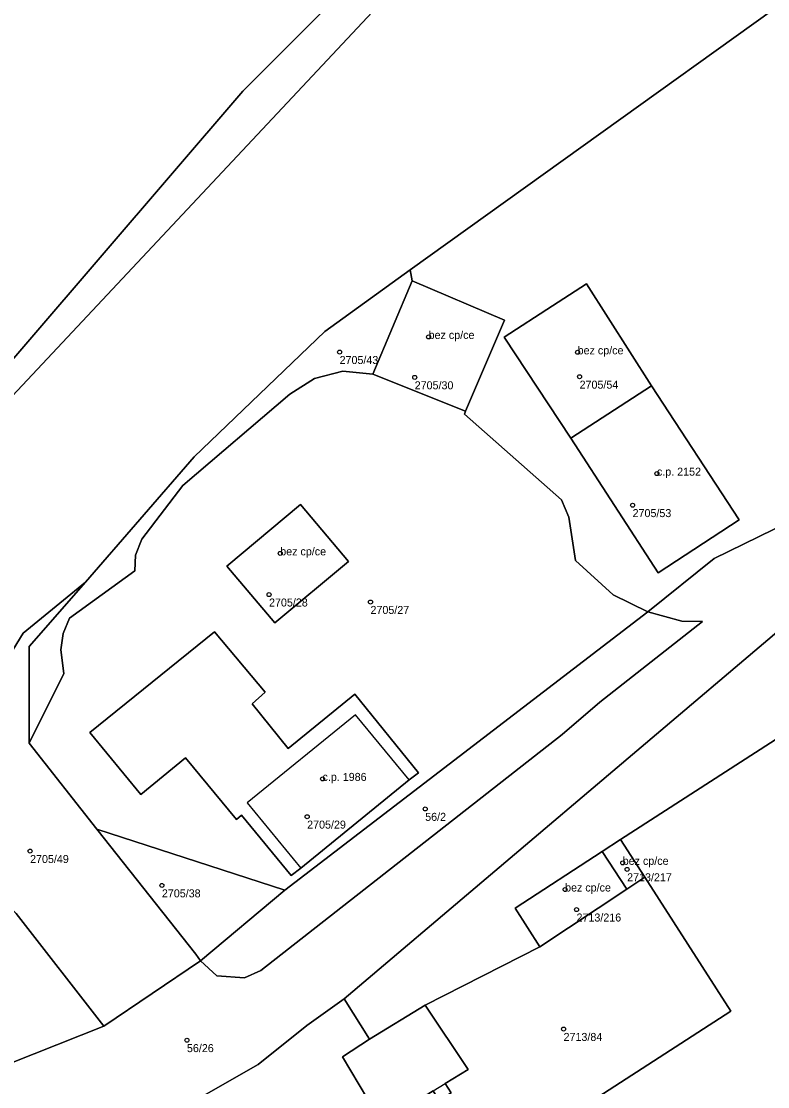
# Model space of a CAD drawing. Extents: x -878211 to -870363, y -1058464 to -1052522.
# Drawn here: x -873644.8 to -873551.6, y -1055002.7 to -1054869.6 of the extents above; entities that cross this region are included whole.
import ezdxf

# ---------------------------------------------------------------- set-up
doc = ezdxf.new("R2010")
doc.units = 0
for name, color, linetype in [('Definiční body', 7, 'Continuous'), ('Polygon budovy', 7, 'Continuous'), ('Polygon parcely', 7, 'Continuous')]:
    doc.layers.add(name, color=color, linetype=linetype)

msp = doc.modelspace()

# ---------------------------------------------------------------- linework, layer by layer
at = {"layer": 'Definiční body'}
for centre in [(-873593.98, -1054909.03994), (-873605.1, -1054910.92994), (-873575.37, -1054910.95994), (-873595.72, -1054914.08994), (-873575.13, -1054914.00994), (-873565.47, -1054926.11994), (-873568.51, -1054930.05994), (-873612.51, -1054936.07994), (-873613.91, -1054941.22994), (-873601.24, -1054942.15994), (-873607.23, -1054964.25994), (-873609.15, -1054968.97994), (-873594.41, -1054968.00994), (-873643.75, -1054973.27994), (-873569.74, -1054974.74994), (-873569.19, -1054975.55994), (-873627.29, -1054977.56994), (-873576.94, -1054978.07994), (-873575.51, -1054980.58994), (-873577.13, -1054995.50994), (-873624.16, -1054996.90994)]:
    msp.add_circle(centre, 0.25, dxfattribs=at)
at = {"layer": 'Polygon budovy'}
for points in [[(-873596.02, -1054902.02), (-873600.93, -1054913.67), (-873589.36, -1054918.3), (-873584.52, -1054906.94)], [(-873576.22, -1054921.7), (-873566.13, -1054915.14), (-873574.27, -1054902.39), (-873578.5, -1054905.14), (-873584.54, -1054909.08)], [(-873576.22, -1054921.7), (-873565.3, -1054938.52), (-873555.2, -1054931.91), (-873566.13, -1054915.14)], [(-873619.16, -1054937.66), (-873613.18, -1054944.77), (-873603.97, -1054937.08), (-873609.97, -1054929.97)], [(-873616.65, -1054967.25), (-873609.95, -1054975.42), (-873596.43, -1054964.38), (-873603.11, -1054956.25)], [(-873570.02, -1054971.85), (-873572.29, -1054973.32), (-873569.23, -1054978.04), (-873566.97, -1054976.55)], [(-873580.1, -1054985.24), (-873569.23, -1054978.04), (-873572.29, -1054973.32), (-873583.19, -1054980.39)], [(-873601.61, -1055004.22), (-873606.73, -1055007.59), (-873598.38, -1055020.43), (-873594.1, -1055017.72), (-873591.67, -1055016.19), (-873590.04, -1055015.16), (-873595.07, -1055007.38), (-873596.03, -1055005.91), (-873596.48, -1055005.13), (-873593.42, -1055003.25), (-873591.91, -1055002.32), (-873589.04, -1055000.57), (-873594.42, -1054992.54), (-873601.35, -1054996.76), (-873604.73, -1054998.99)]]:
    msp.add_lwpolyline(points, close=True, dxfattribs=at)
at = {"layer": 'Polygon parcely'}
for points in [[(-873349.65, -1054718.07), (-873369.58, -1054727.66), (-873391.48, -1054738.2), (-873402.03, -1054743.73), (-873468.63, -1054778.16), (-873539.82, -1054813.33), (-873581.91, -1054842.99), (-873617.18, -1054878.32), (-873652.87, -1054919.91), (-873657.15, -1054924.61), (-873662.85, -1054934.4), (-873580.41, -1054846.44), (-873522.11, -1054807.41), (-873444.04, -1054767.04), (-873385.62, -1054738.95), (-873347.87, -1054721.1)], [(-873468.63, -1054778.16), (-873473.82, -1054776.46), (-873535.49, -1054805.11), (-873573.79, -1054776.45), (-873594.36, -1054801.04), (-873603.18, -1054805.21), (-873641.99, -1054848.51), (-873652.97, -1054871.71), (-873651.42, -1054878.66), (-873662.09, -1054911.29), (-873662.67, -1054913.06), (-873652.87, -1054919.91), (-873617.18, -1054878.32), (-873581.91, -1054842.99), (-873539.82, -1054813.33)], [(-873493.02, -1054904.78), (-873527.08, -1054850.95), (-873596.27, -1054900.66), (-873596.02, -1054902.02), (-873584.52, -1054906.94), (-873589.36, -1054918.3), (-873589.51, -1054918.7), (-873577.39, -1054929.38), (-873576.48, -1054931.57), (-873575.63, -1054936.99), (-873570.92, -1054941.26), (-873566.61, -1054943.37), (-873558.33, -1054936.71)], [(-873623.24, -1054924.01), (-873636.83, -1054939.69), (-873643.88, -1054947.71), (-873643.87, -1054959.8), (-873639.54, -1054951.09), (-873639.92, -1054948.14), (-873639.61, -1054946.09), (-873638.81, -1054944.18), (-873630.68, -1054938.28), (-873630.58, -1054936.29), (-873629.79, -1054934.31), (-873624.68, -1054927.58), (-873611.33, -1054916.18), (-873608.22, -1054914.24), (-873604.7, -1054913.32), (-873600.93, -1054913.67), (-873596.02, -1054902.02), (-873596.27, -1054900.66), (-873606.95, -1054908.36)], [(-873600.93, -1054913.67), (-873589.36, -1054918.3), (-873584.52, -1054906.94), (-873596.02, -1054902.02)], [(-873576.22, -1054921.7), (-873584.54, -1054909.08), (-873578.5, -1054905.14), (-873574.27, -1054902.39), (-873566.13, -1054915.14), (-873555.2, -1054931.91), (-873565.3, -1054938.52)], [(-873566.13, -1054915.14), (-873574.27, -1054902.39), (-873578.5, -1054905.14), (-873584.54, -1054909.08), (-873576.22, -1054921.7)], [(-873472.97, -1054909.29), (-873549.71, -1054945.25), (-873604.53, -1054991.73), (-873601.35, -1054996.76), (-873594.42, -1054992.54), (-873580.1, -1054985.24), (-873583.19, -1054980.39), (-873572.29, -1054973.32), (-873570.02, -1054971.85), (-873541.92, -1054953.73), (-873486.2, -1054918.68), (-873483.42, -1054917.19), (-873473.19, -1054911.81), (-873471.48, -1054912.59), (-873472.17, -1054911.32)], [(-873600.93, -1054913.67), (-873604.7, -1054913.32), (-873608.22, -1054914.24), (-873611.33, -1054916.18), (-873624.68, -1054927.58), (-873629.79, -1054934.31), (-873630.58, -1054936.29), (-873630.68, -1054938.28), (-873638.81, -1054944.18), (-873639.61, -1054946.09), (-873639.92, -1054948.14), (-873639.54, -1054951.09), (-873643.87, -1054959.8), (-873635.41, -1054970.53), (-873611.92, -1054978.17), (-873566.61, -1054943.37), (-873570.92, -1054941.26), (-873575.63, -1054936.99), (-873576.48, -1054931.57), (-873577.39, -1054929.38), (-873589.51, -1054918.7), (-873589.36, -1054918.3)], [(-873566.13, -1054915.14), (-873576.22, -1054921.7), (-873565.3, -1054938.52), (-873555.2, -1054931.91)], [(-873603.97, -1054937.08), (-873609.97, -1054929.97), (-873619.16, -1054937.66), (-873613.18, -1054944.77)], [(-873603.97, -1054937.08), (-873613.18, -1054944.77), (-873619.16, -1054937.66), (-873609.97, -1054929.97)], [(-873635.41, -1054970.53), (-873643.87, -1054959.8), (-873643.88, -1054947.71), (-873636.83, -1054939.69), (-873644.62, -1054946.07), (-873648.06, -1054951.65), (-873657.17, -1054966.43), (-873661.43, -1054973.34), (-873655.56, -1054971.5), (-873645.49, -1054981.09), (-873634.56, -1054995.14), (-873622.45, -1054986.98), (-873623.05, -1054986.17)], [(-873577.3, -1054958.7), (-873572.61, -1054954.69), (-873559.76, -1054944.6), (-873562.37, -1054944.56), (-873566.61, -1054943.37), (-873611.92, -1054978.17), (-873622.45, -1054986.98), (-873620.45, -1054988.86), (-873616.97, -1054989.11), (-873614.93, -1054988.18)], [(-873595.23, -1054963.52), (-873603.19, -1054953.68), (-873611.54, -1054960.46), (-873616.03, -1054954.87), (-873614.41, -1054953.41), (-873620.71, -1054945.89), (-873636.27, -1054958.47), (-873629.9, -1054966.19), (-873624.36, -1054961.63), (-873617.99, -1054969.35), (-873617.35, -1054968.79), (-873611.13, -1054976.32), (-873609.95, -1054975.42), (-873596.43, -1054964.38)], [(-873595.23, -1054963.52), (-873596.43, -1054964.38), (-873609.95, -1054975.42), (-873611.13, -1054976.32), (-873617.35, -1054968.79), (-873617.99, -1054969.35), (-873624.36, -1054961.63), (-873629.9, -1054966.19), (-873636.27, -1054958.47), (-873620.71, -1054945.89), (-873614.41, -1054953.41), (-873616.03, -1054954.87), (-873611.54, -1054960.46), (-873603.19, -1054953.68)], [(-873634.56, -1054995.14), (-873645.49, -1054981.09), (-873655.56, -1054971.5), (-873661.43, -1054973.34), (-873665.91, -1054974.75), (-873670.13, -1054978.34), (-873691.73, -1055013.53), (-873690.25, -1055017.27)], [(-873623.05, -1054986.17), (-873622.45, -1054986.98), (-873611.92, -1054978.17), (-873635.41, -1054970.53)], [(-873572.29, -1054973.32), (-873569.23, -1054978.04), (-873566.97, -1054976.55), (-873570.02, -1054971.85)], [(-873572.29, -1054973.32), (-873583.19, -1054980.39), (-873580.1, -1054985.24), (-873569.23, -1054978.04)], [(-873596.48, -1055005.13), (-873596.03, -1055005.91), (-873594.92, -1055005.13), (-873594.03, -1055006.45), (-873595.07, -1055007.38), (-873590.04, -1055015.16), (-873556.23, -1054993.29), (-873566.97, -1054976.55), (-873569.23, -1054978.04), (-873580.1, -1054985.24), (-873594.42, -1054992.54), (-873589.04, -1055000.57), (-873591.91, -1055002.32), (-873591.15, -1055003.48), (-873592.71, -1055004.46), (-873593.42, -1055003.25)], [(-873614.46, -1055012.34), (-873609.04, -1055008.62), (-873600.18, -1055021.62), (-873607.41, -1055010.07), (-873606.73, -1055007.59), (-873601.61, -1055004.22), (-873604.73, -1054998.99), (-873601.35, -1054996.76), (-873604.53, -1054991.73), (-873609.21, -1054995.08), (-873615.27, -1054999.93), (-873628.19, -1055007.31), (-873626.18, -1055007.28), (-873624.16, -1055007.53), (-873622.24, -1055008.15), (-873620.6, -1055008.3), (-873617.25, -1055009.73)], [(-873600.18, -1055021.62), (-873598.38, -1055020.43), (-873594.1, -1055017.72), (-873591.67, -1055016.19), (-873590.04, -1055015.16), (-873595.07, -1055007.38), (-873594.03, -1055006.45), (-873594.92, -1055005.13), (-873596.03, -1055005.91), (-873596.48, -1055005.13), (-873593.42, -1055003.25), (-873592.71, -1055004.46), (-873591.15, -1055003.48), (-873591.91, -1055002.32), (-873589.04, -1055000.57), (-873594.42, -1054992.54), (-873601.35, -1054996.76), (-873604.73, -1054998.99), (-873601.61, -1055004.22), (-873606.73, -1055007.59), (-873607.41, -1055010.07)]]:
    msp.add_lwpolyline(points, close=True, dxfattribs=at)
for points in [[(-873580.41, -1054846.44), (-873662.85, -1054934.4), (-873668.01, -1054940.97), (-873664.9, -1054943.14), (-873671.41, -1054953.06), (-873674.21, -1054951.1), (-873678.18, -1054956.95), (-873694.23, -1054981.21), (-873718.06, -1055025.97), (-873714.99, -1055025.21), (-873702.93, -1055022.22), (-873696.17, -1055020.55), (-873691.73, -1055013.53), (-873670.13, -1054978.34), (-873665.91, -1054974.75), (-873661.43, -1054973.34), (-873657.17, -1054966.43), (-873648.06, -1054951.65), (-873644.62, -1054946.07), (-873636.83, -1054939.69), (-873623.24, -1054924.01), (-873606.95, -1054908.36), (-873596.27, -1054900.66), (-873527.08, -1054850.95)], [(-873493.02, -1054904.78), (-873558.33, -1054936.71), (-873566.61, -1054943.37), (-873562.37, -1054944.56), (-873559.76, -1054944.6), (-873572.61, -1054954.69), (-873577.3, -1054958.7), (-873614.93, -1054988.18), (-873616.97, -1054989.11), (-873620.45, -1054988.86), (-873622.45, -1054986.98), (-873634.56, -1054995.14), (-873690.25, -1055017.27)], [(-873628.19, -1055007.31), (-873615.27, -1054999.93), (-873609.21, -1054995.08), (-873604.53, -1054991.73), (-873549.71, -1054945.25)], [(-873541.92, -1054953.73), (-873570.02, -1054971.85), (-873566.97, -1054976.55), (-873556.23, -1054993.29), (-873590.04, -1055015.16), (-873591.67, -1055016.19), (-873590.98, -1055017.29), (-873593.38, -1055018.86), (-873594.1, -1055017.72), (-873598.38, -1055020.43), (-873595.85, -1055022.14), (-873593.55, -1055023.09), (-873591.69, -1055023.49), (-873589.1, -1055023.46), (-873587.17, -1055022.87), (-873583.36, -1055021.34), (-873582.81, -1055023.2), (-873575.35, -1055020.42), (-873528.09, -1054990.06)]]:
    msp.add_lwpolyline(points, dxfattribs=at)

# ---------------------------------------------------------------- texts
at = {"layer": 'Definiční body'}
for s, p in [('bez cp/ce', (-873593.98, -1054909.29)), ('bez cp/ce', (-873575.37, -1054911.21)), ('2705/43', (-873605.1, -1054912.419)), ('2705/30', (-873595.72, -1054915.579)), ('2705/54', (-873575.13, -1054915.499)), ('c.p. 2152', (-873565.47, -1054926.37)), ('2705/53', (-873568.51, -1054931.549)), ('bez cp/ce', (-873612.51, -1054936.33)), ('2705/28', (-873613.91, -1054942.719)), ('2705/27', (-873601.24, -1054943.649)), ('c.p. 1986', (-873607.23, -1054964.51)), ('56/2', (-873594.41, -1054969.499)), ('2705/29', (-873609.15, -1054970.469)), ('2705/49', (-873643.75, -1054974.769)), ('bez cp/ce', (-873569.74, -1054975)), ('2713/217', (-873569.19, -1054977.049)), ('2705/38', (-873627.29, -1054979.059)), ('bez cp/ce', (-873576.94, -1054978.33)), ('2713/216', (-873575.51, -1054982.079)), ('2713/84', (-873577.13, -1054996.999)), ('56/26', (-873624.16, -1054998.399))]:
    msp.add_text(s, height=0.999996, dxfattribs=at).set_placement(p)

doc.saveas('drawing.dxf')
